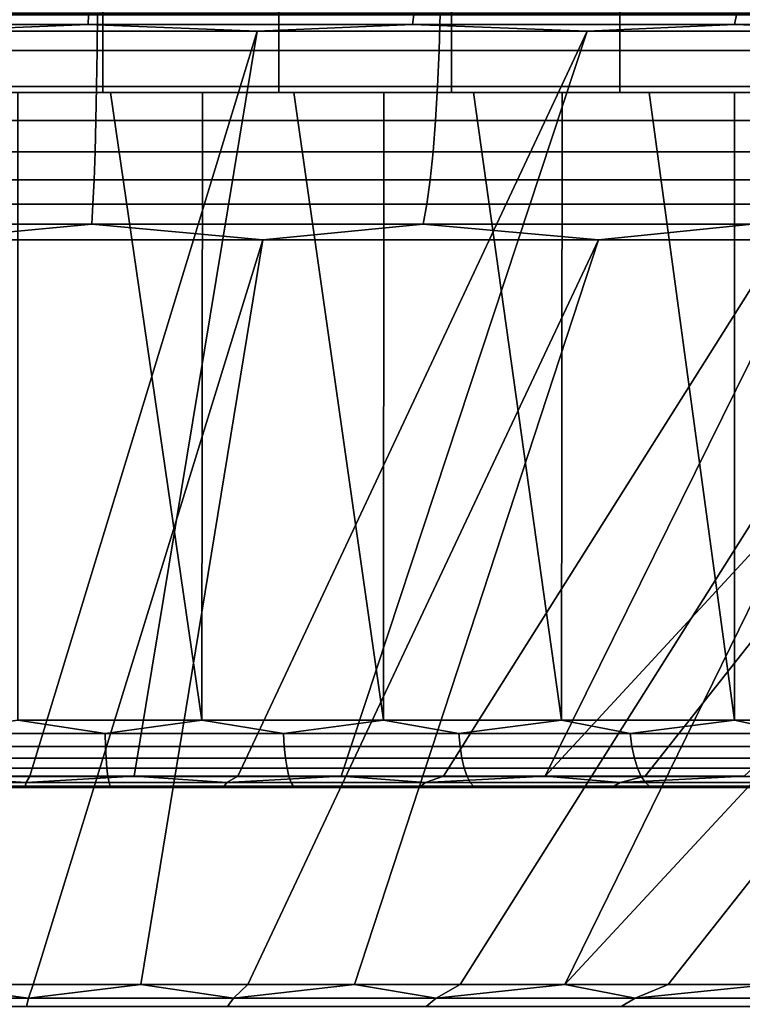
# Model space of a CAD drawing. Header units: metres. Extents: x -109 to 109, y -100 to 76.
# Tile 317 of 337: x 77.14 to 82.03, y 38.83 to 45.49. Entities that reach past the tile are written whole.
import ezdxf

# ---------------------------------------------------------------- set-up
doc = ezdxf.new("R2010")
doc.units = ezdxf.units.M
doc.layers.add('solid_21062310', color=7, linetype='CONTINUOUS')

msp = doc.modelspace()

# ---------------------------------------------------------------- linework, layer by layer
at = {"layer": 'solid_21062310'}
for points in [[(77.699379, 47.558506, 12.944554), (76.5, 47.558506, 13), (76.5, 45, 13), (77.699203, 45, 12.94412)], [(76.5, 47.558506, -13), (77.699379, 47.558506, -12.944554), (77.699203, 45, -12.94412), (76.5, 45, -13)], [(77.699379, 47.558506, 12.944554), (77.699203, 45, 12.94412), (78.889526, 45, 12.778481), (78.888565, 47.558506, 12.778684)], [(77.699379, 47.558506, -12.944554), (78.888565, 47.558506, -12.778685), (78.889526, 45, -12.778481), (77.699203, 45, -12.94412)], [(78.888565, 47.558506, 12.778684), (78.889526, 45, 12.778481), (80.056824, 45, 12.503518), (80.057495, 47.558506, 12.503768)], [(78.888565, 47.558506, -12.778685), (80.057495, 47.558506, -12.503769), (80.056824, 45, -12.503518), (78.889526, 45, -12.778481)], [(81.196136, 47.558506, 12.122141), (80.057495, 47.558506, 12.503768), (80.056824, 45, 12.503518), (81.197327, 45, 12.121596)], [(80.057495, 47.558506, -12.503769), (81.196136, 47.558506, -12.122141), (81.197327, 45, -12.121596), (80.056824, 45, -12.503518)], [(82.294701, 47.558506, 11.637073), (81.196136, 47.558506, 12.122141), (81.197327, 45, 12.121596), (82.293442, 45, 11.637279)], [(81.196136, 47.558506, -12.122141), (82.294701, 47.558506, -11.637073), (82.293442, 45, -11.637279), (81.197327, 45, -12.121596)], [(77.660156, 45.284542, -31.744791), (75.339844, 45.284542, -31.744791), (75.337585, 45.537159, -31.806459), (77.662415, 45.537159, -31.806459)], [(75.339844, 45.284542, 31.744791), (77.660156, 45.284542, 31.744791), (77.662415, 45.537159, 31.806459), (75.337585, 45.537159, 31.806459)], [(77.600151, 45.46043, 30.102942), (75.399849, 45.46043, 30.102942), (75.396835, 45.524857, 30.185331), (77.603165, 45.524857, 30.185331)], [(75.399849, 45.46043, -30.102942), (77.600151, 45.46043, -30.102942), (77.603165, 45.524857, -30.185331), (75.396835, 45.524857, -30.185331)], [(79.794594, 45.46043, 29.942327), (77.600151, 45.46043, 30.102942), (77.603165, 45.524857, 30.185331), (79.803612, 45.524857, 30.024279)], [(77.600151, 45.46043, -30.102942), (79.794594, 45.46043, -29.942327), (79.803612, 45.524857, -30.024279), (77.603165, 45.524857, -30.185331)], [(79.974281, 45.284542, -31.575418), (77.660156, 45.284542, -31.744791), (77.662415, 45.537159, -31.806459), (79.981033, 45.537159, -31.636759)], [(77.660156, 45.284542, 31.744791), (79.974281, 45.284542, 31.575418), (79.981033, 45.537159, 31.636759), (77.662415, 45.537159, 31.806459)], [(81.971451, 45.46043, 29.621962), (79.794594, 45.46043, 29.942327), (79.803612, 45.524857, 30.024279), (81.986427, 45.524857, 29.703033)], [(79.794594, 45.46043, -29.942327), (81.971451, 45.46043, -29.621962), (81.986427, 45.524857, -29.703033), (79.803612, 45.524857, -30.024279)], [(82.269875, 45.284542, -31.237577), (79.974281, 45.284542, -31.575418), (79.981033, 45.537159, -31.636759), (82.281082, 45.537159, -31.298262)], [(79.974281, 45.284542, 31.575418), (82.269875, 45.284542, 31.237577), (82.281082, 45.537159, 31.298262), (79.981033, 45.537159, 31.636759)], [(84.119125, 45.46043, 29.143547), (81.971451, 45.46043, 29.621962), (81.986427, 45.524857, 29.703033), (84.139977, 45.524857, 29.223312)], [(81.971451, 45.46043, -29.621962), (84.119125, 45.46043, -29.143547), (84.139977, 45.524857, -29.223312), (81.986427, 45.524857, -29.703033)], [(75.399849, 45.46043, -30.102942), (76.500008, 45.414608, -30.029087), (77.600151, 45.46043, -30.102942)], [(77.600151, 45.46043, 30.102942), (76.499992, 45.414608, 30.029087), (75.399849, 45.46043, 30.102942)], [(77.600151, 45.46043, 30.102942), (78.744072, 45.414608, 29.94512), (76.499992, 45.414608, 30.029087)], [(76.499992, 45.414608, 30.029087), (78.744072, 45.414608, 29.94512), (77.206291, 40.378399, 16.176807), (76.5, 40.378399, 16.192219)], [(78.74408, 45.414608, -29.94512), (76.500008, 45.414608, -30.029087), (76.5, 40.378399, -16.192219), (77.206291, 40.378399, -16.176807)], [(77.600151, 45.46043, -30.102942), (76.500008, 45.414608, -30.029087), (78.74408, 45.414608, -29.94512)], [(78.74408, 45.414608, -29.94512), (77.206291, 40.378399, -16.176807), (77.911247, 40.378399, -16.130602)], [(78.744072, 45.414608, 29.94512), (77.911247, 40.378399, 16.130602), (77.206291, 40.378399, 16.176807)], [(77.600151, 45.46043, -30.102942), (78.74408, 45.414608, -29.94512), (79.794594, 45.46043, -29.942327)], [(79.794594, 45.46043, 29.942327), (78.744072, 45.414608, 29.94512), (77.600151, 45.46043, 30.102942)], [(80.975609, 45.414608, -29.693687), (78.74408, 45.414608, -29.94512), (77.911247, 40.378399, -16.130602), (78.61351, 40.378399, -16.053692)], [(78.744072, 45.414608, 29.94512), (80.975594, 45.414608, 29.693689), (78.61351, 40.378399, 16.053692), (77.911247, 40.378399, 16.130602)], [(80.975609, 45.414608, -29.693687), (78.61351, 40.378399, -16.053692), (79.311745, 40.378399, -15.946223)], [(80.975594, 45.414608, 29.693689), (79.311745, 40.378399, 15.946223), (78.61351, 40.378399, 16.053692)], [(79.794594, 45.46043, 29.942327), (80.975594, 45.414608, 29.693689), (78.744072, 45.414608, 29.94512)], [(79.794594, 45.46043, -29.942327), (78.74408, 45.414608, -29.94512), (80.975609, 45.414608, -29.693687)], [(83.182098, 45.414608, -29.276196), (80.975609, 45.414608, -29.693687), (79.311745, 40.378399, -15.946223), (80.004631, 40.378399, -15.808399)], [(80.975594, 45.414608, 29.693689), (83.182091, 45.414608, 29.276197), (80.004631, 40.378399, 15.808399), (79.311745, 40.378399, 15.946223)], [(79.794594, 45.46043, -29.942327), (80.975609, 45.414608, -29.693687), (81.971451, 45.46043, -29.621962)], [(81.971451, 45.46043, 29.621962), (80.975594, 45.414608, 29.693689), (79.794594, 45.46043, 29.942327)], [(83.182098, 45.414608, -29.276196), (80.004631, 40.378399, -15.808399), (80.690849, 40.378399, -15.640484)], [(85.351219, 45.414608, 28.694983), (80.690849, 40.378399, 15.640484), (80.004631, 40.378399, 15.808399), (83.182091, 45.414608, 29.276197)], [(83.182098, 45.414608, -29.276196), (80.690849, 40.378399, -15.640484), (81.369087, 40.378399, -15.442795), (85.351227, 45.414608, -28.694981)], [(85.351219, 45.414608, 28.694983), (81.369087, 40.378399, 15.442795), (80.690849, 40.378399, 15.640484)], [(81.971451, 45.46043, 29.621962), (83.182091, 45.414608, 29.276197), (80.975594, 45.414608, 29.693689)], [(81.971451, 45.46043, -29.621962), (80.975609, 45.414608, -29.693687), (83.182098, 45.414608, -29.276196)], [(87.470863, 45.414608, -27.953287), (85.351227, 45.414608, -28.694981), (81.369087, 40.378399, -15.442795), (82.038055, 40.378399, -15.215711)], [(85.351219, 45.414608, 28.694983), (87.470848, 45.414608, 27.953293), (82.038055, 40.378399, 15.215711), (81.369087, 40.378399, 15.442795)], [(81.971451, 45.46043, -29.621962), (83.182098, 45.414608, -29.276196), (84.119125, 45.46043, -29.143547)], [(84.119125, 45.46043, 29.143547), (83.182091, 45.414608, 29.276197), (81.971451, 45.46043, 29.621962)], [(77.660156, 45.284542, 31.744791), (75.339844, 45.284542, 31.744791), (75.3433, 45.040405, 31.650116), (77.6567, 45.040405, 31.650116)], [(75.339844, 45.284542, -31.744791), (77.660156, 45.284542, -31.744791), (77.6567, 45.040405, -31.650116), (75.3433, 45.040405, -31.650116)], [(79.974281, 45.284542, 31.575418), (77.660156, 45.284542, 31.744791), (77.6567, 45.040405, 31.650116), (79.963921, 45.040405, 31.481249)], [(77.660156, 45.284542, -31.744791), (79.974281, 45.284542, -31.575418), (79.963921, 45.040405, -31.481249), (77.6567, 45.040405, -31.650116)], [(82.269875, 45.284542, 31.237577), (79.974281, 45.284542, 31.575418), (79.963921, 45.040405, 31.481249), (82.252663, 45.040405, 31.144417)], [(79.974281, 45.284542, -31.575418), (82.269875, 45.284542, -31.237577), (82.252663, 45.040405, -31.144417), (79.963921, 45.040405, -31.481249)], [(77.6567, 45.040405, 31.650116), (75.3433, 45.040405, 31.650116), (75.3479, 44.810738, 31.524378), (77.6521, 44.810738, 31.524378)], [(75.3433, 45.040405, -31.650116), (77.6567, 45.040405, -31.650116), (77.6521, 44.810738, -31.524378), (75.3479, 44.810738, -31.524378)], [(79.963921, 45.040405, 31.481249), (77.6567, 45.040405, 31.650116), (77.6521, 44.810738, 31.524378), (79.950165, 44.810738, 31.35618)], [(77.6567, 45.040405, -31.650116), (79.963921, 45.040405, -31.481249), (79.950165, 44.810738, -31.35618), (77.6521, 44.810738, -31.524378)], [(82.252663, 45.040405, 31.144417), (79.963921, 45.040405, 31.481249), (79.950165, 44.810738, 31.35618), (82.229813, 44.810738, 31.020685)], [(79.963921, 45.040405, -31.481249), (82.252663, 45.040405, -31.144417), (82.229813, 44.810738, -31.020685), (79.950165, 44.810738, -31.35618)], [(73.399391, 45, 13.190308), (80.207314, 45, 13.032496), (76.5, 45, 13), (72.792686, 45, 13.032496)], [(79.600609, 45, -13.190308), (72.792686, 45, -13.032496), (76.5, 45, -13), (80.207314, 45, -13.032496)], [(79.600609, 45, -13.190308), (73.399391, 45, -13.190308), (72.792686, 45, -13.032496)], [(73.399391, 45, 13.190308), (79.600609, 45, 13.190308), (80.207314, 45, 13.032496)], [(73.399391, 45, 13.190308), (74.009476, 45, 13.31913), (79.600609, 45, 13.190308)], [(78.990524, 45, -13.31913), (74.009476, 45, -13.31913), (73.399391, 45, -13.190308)], [(79.600609, 45, -13.190308), (78.990524, 45, -13.31913), (73.399391, 45, -13.190308)], [(74.009476, 45, 13.31913), (78.990524, 45, 13.31913), (79.600609, 45, 13.190308)], [(74.009476, 45, 13.31913), (74.626663, 45, 13.419557), (78.990524, 45, 13.31913)], [(78.373337, 45, -13.419557), (74.626663, 45, -13.419557), (74.009476, 45, -13.31913)], [(78.990524, 45, -13.31913), (78.373337, 45, -13.419557), (74.009476, 45, -13.31913)], [(74.626663, 45, 13.419557), (78.373337, 45, 13.419557), (78.990524, 45, 13.31913)], [(74.626663, 45, 13.419557), (75.250122, 45, 13.491768), (78.373337, 45, 13.419557)], [(77.749878, 45, -13.491768), (75.250122, 45, -13.491768), (74.626663, 45, -13.419557)], [(78.373337, 45, -13.419557), (77.749878, 45, -13.491768), (74.626663, 45, -13.419557)], [(75.250122, 45, 13.491768), (77.749878, 45, 13.491768), (78.373337, 45, 13.419557)], [(75.250122, 45, 13.491768), (75.875885, 45, 13.535378), (77.749878, 45, 13.491768)], [(77.749878, 45, -13.491768), (77.124115, 45, -13.535378), (75.250122, 45, -13.491768)], [(75.875885, 45, 13.535378), (77.124115, 45, 13.535378), (77.749878, 45, 13.491768)], [(80.207314, 45, 13.032496), (80.807121, 45, 12.846795), (77.699203, 45, 12.94412), (76.5, 45, 13)], [(80.207314, 45, -13.032496), (76.5, 45, -13), (77.699203, 45, -12.94412)], [(77.124573, 40.756424, 13.907248), (78.368698, 40.756424, 13.795274), (77.749878, 45, 13.491768), (77.124115, 45, 13.535378)], [(78.368698, 40.756424, -13.795274), (77.124573, 40.756424, -13.907248), (77.124115, 45, -13.535378), (77.749878, 45, -13.491768)], [(80.807121, 45, 12.846795), (78.889526, 45, 12.778481), (77.699203, 45, 12.94412)], [(80.207314, 45, -13.032496), (77.699203, 45, -12.94412), (78.889526, 45, -12.778481), (80.807121, 45, -12.846795)], [(78.368698, 40.756424, 13.795274), (78.373337, 45, 13.419557), (77.749878, 45, 13.491768)], [(78.368698, 40.756424, -13.795274), (77.749878, 45, -13.491768), (78.373337, 45, -13.419557)], [(78.368698, 40.756424, 13.795274), (79.597771, 40.756424, 13.572229), (78.990524, 45, 13.31913), (78.373337, 45, 13.419557)], [(79.597771, 40.756424, -13.572229), (78.368698, 40.756424, -13.795274), (78.373337, 45, -13.419557), (78.990524, 45, -13.31913)], [(80.807121, 45, 12.846795), (81.396194, 45, 12.634374), (80.056824, 45, 12.503518), (78.889526, 45, 12.778481)], [(80.807121, 45, -12.846795), (78.889526, 45, -12.778481), (80.056824, 45, -12.503518), (81.396194, 45, -12.634374)], [(79.597771, 40.756424, 13.572229), (79.600609, 45, 13.190308), (78.990524, 45, 13.31913)], [(79.597771, 40.756424, -13.572229), (78.990524, 45, -13.31913), (79.600609, 45, -13.190308)], [(79.597771, 40.756424, 13.572229), (80.80191, 40.756424, 13.239909), (80.207314, 45, 13.032496), (79.600609, 45, 13.190308)], [(80.80191, 40.756424, -13.23991), (79.597771, 40.756424, -13.572229), (79.600609, 45, -13.190308), (80.207314, 45, -13.032496)], [(81.971985, 45, 12.39588), (82.53862, 45, 12.129605), (81.197327, 45, 12.121596), (80.056824, 45, 12.503518)], [(81.396194, 45, 12.634374), (81.971985, 45, 12.39588), (80.056824, 45, 12.503518)], [(81.396194, 45, -12.634374), (80.056824, 45, -12.503518), (81.197327, 45, -12.121596), (81.971985, 45, -12.39588)], [(80.80191, 40.756424, 13.239909), (80.807121, 45, 12.846795), (80.207314, 45, 13.032496)], [(80.80191, 40.756424, -13.23991), (80.207314, 45, -13.032496), (80.807121, 45, -12.846795)], [(80.80191, 40.756424, 13.239909), (81.971405, 40.756424, 12.800989), (81.396194, 45, 12.634374), (80.807121, 45, 12.846795)], [(81.971405, 40.756424, -12.800989), (80.80191, 40.756424, -13.23991), (80.807121, 45, -12.846795), (81.396194, 45, -12.634374)], [(82.53862, 45, 12.129605), (83.09391, 45, 11.836864), (82.293442, 45, 11.637279), (81.197327, 45, 12.121596)], [(82.53862, 45, -12.129605), (81.197327, 45, -12.121596), (82.293442, 45, -11.637279), (83.09391, 45, -11.836864)], [(82.53862, 45, -12.129605), (81.971985, 45, -12.39588), (81.197327, 45, -12.121596)], [(81.971405, 40.756424, 12.800989), (81.971985, 45, 12.39588), (81.396194, 45, 12.634374)], [(81.971405, 40.756424, -12.800989), (81.396194, 45, -12.634374), (81.971985, 45, -12.39588)], [(81.971405, 40.756424, 12.800989), (83.096855, 40.756424, 12.259003), (82.53862, 45, 12.129605), (81.971985, 45, 12.39588)], [(83.096855, 40.756424, -12.259004), (81.971405, 40.756424, -12.800989), (81.971985, 45, -12.39588), (82.53862, 45, -12.129605)], [(77.6521, 44.810738, 31.524378), (75.3479, 44.810738, 31.524378), (75.353546, 44.59948, 31.369728), (77.646454, 44.59948, 31.369728)], [(75.3479, 44.810738, -31.524378), (77.6521, 44.810738, -31.524378), (77.646454, 44.59948, -31.369728), (75.353546, 44.59948, -31.369728)], [(79.950165, 44.810738, 31.35618), (77.6521, 44.810738, 31.524378), (77.646454, 44.59948, 31.369728), (79.933235, 44.59948, 31.202358)], [(77.6521, 44.810738, -31.524378), (79.950165, 44.810738, -31.35618), (79.933235, 44.59948, -31.202358), (77.646454, 44.59948, -31.369728)], [(82.229813, 44.810738, 31.020685), (79.950165, 44.810738, 31.35618), (79.933235, 44.59948, 31.202358), (82.201706, 44.59948, 30.868509)], [(79.950165, 44.810738, -31.35618), (82.229813, 44.810738, -31.020685), (82.201706, 44.59948, -30.868509), (79.933235, 44.59948, -31.202358)], [(77.646454, 44.59948, 31.369728), (75.353546, 44.59948, 31.369728), (75.360161, 44.410252, 31.188822), (77.639839, 44.410252, 31.188822)], [(75.353546, 44.59948, -31.369728), (77.646454, 44.59948, -31.369728), (77.639839, 44.410252, -31.188822), (75.360161, 44.410252, -31.188822)], [(79.933235, 44.59948, 31.202358), (77.646454, 44.59948, 31.369728), (77.639839, 44.410252, 31.188822), (79.913437, 44.410252, 31.022417)], [(77.646454, 44.59948, -31.369728), (79.933235, 44.59948, -31.202358), (79.913437, 44.410252, -31.022417), (77.639839, 44.410252, -31.188822)], [(82.201706, 44.59948, 30.868509), (79.933235, 44.59948, 31.202358), (79.913437, 44.410252, 31.022417), (82.168823, 44.410252, 30.690493)], [(79.933235, 44.59948, -31.202358), (82.201706, 44.59948, -30.868509), (82.168823, 44.410252, -30.690493), (79.913437, 44.410252, -31.022417)], [(77.639839, 44.410252, 31.188822), (75.360161, 44.410252, 31.188822), (75.367615, 44.2463, 30.98476), (77.632385, 44.2463, 30.98476)], [(75.360161, 44.410252, -31.188822), (77.639839, 44.410252, -31.188822), (77.632385, 44.2463, -30.98476), (75.367615, 44.2463, -30.98476)], [(79.913437, 44.410252, 31.022417), (77.639839, 44.410252, 31.188822), (77.632385, 44.2463, 30.98476), (79.891106, 44.2463, 30.819443)], [(77.639839, 44.410252, -31.188822), (79.913437, 44.410252, -31.022417), (79.891106, 44.2463, -30.819443), (77.632385, 44.2463, -30.98476)], [(82.168823, 44.410252, 30.690493), (79.913437, 44.410252, 31.022417), (79.891106, 44.2463, 30.819443), (82.131729, 44.2463, 30.489691)], [(79.913437, 44.410252, -31.022417), (82.168823, 44.410252, -30.690493), (82.131729, 44.2463, -30.489691), (79.891106, 44.2463, -30.819443)], [(77.632385, 44.2463, 30.98476), (75.367615, 44.2463, 30.98476), (75.375793, 44.110432, 30.76104), (77.624207, 44.110432, 30.76104)], [(75.367615, 44.2463, -30.98476), (77.632385, 44.2463, -30.98476), (77.624207, 44.110432, -30.76104), (75.375793, 44.110432, -30.76104)], [(79.891106, 44.2463, 30.819443), (77.632385, 44.2463, 30.98476), (77.624207, 44.110432, 30.76104), (79.866615, 44.110432, 30.596916)], [(77.632385, 44.2463, -30.98476), (79.891106, 44.2463, -30.819443), (79.866615, 44.110432, -30.596916), (77.624207, 44.110432, -30.76104)], [(82.131729, 44.2463, 30.489691), (79.891106, 44.2463, 30.819443), (79.866615, 44.110432, 30.596916), (82.091072, 44.110432, 30.269545)], [(79.891106, 44.2463, -30.819443), (82.131729, 44.2463, -30.489691), (82.091072, 44.110432, -30.269545), (79.866615, 44.110432, -30.596916)], [(75.375793, 44.110432, -30.76104), (77.624207, 44.110432, -30.76104), (76.499992, 44.00507, -30.542118)], [(77.624207, 44.110432, 30.76104), (75.375793, 44.110432, 30.76104), (76.500008, 44.00507, 30.542118)], [(77.624207, 44.110432, -30.76104), (78.78241, 44.00507, -30.456717), (76.499992, 44.00507, -30.542118)], [(77.624207, 44.110432, 30.76104), (76.500008, 44.00507, 30.542118), (78.782425, 44.00507, 30.456715)], [(77.624207, 44.110432, -30.76104), (79.866615, 44.110432, -30.596916), (78.78241, 44.00507, -30.456717)], [(79.866615, 44.110432, 30.596916), (77.624207, 44.110432, 30.76104), (78.782425, 44.00507, 30.456715)], [(79.866615, 44.110432, -30.596916), (81.052063, 44.00507, -30.200989), (78.78241, 44.00507, -30.456717)], [(79.866615, 44.110432, 30.596916), (78.782425, 44.00507, 30.456715), (81.052078, 44.00507, 30.200985)], [(79.866615, 44.110432, -30.596916), (82.091072, 44.110432, -30.269545), (81.052063, 44.00507, -30.200989)], [(82.091072, 44.110432, 30.269545), (79.866615, 44.110432, 30.596916), (81.052078, 44.00507, 30.200985)], [(82.091072, 44.110432, -30.269545), (83.296265, 44.00507, -29.776363), (81.052063, 44.00507, -30.200989)], [(82.091072, 44.110432, 30.269545), (81.052078, 44.00507, 30.200985), (83.29628, 44.00507, 29.77636)], [(76.499992, 44.00507, -30.542118), (78.78241, 44.00507, -30.456717), (77.228668, 38.968861, -16.68935), (76.499992, 38.968861, -16.705248)], [(78.782425, 44.00507, 30.456715), (76.500008, 44.00507, 30.542118), (76.500008, 38.968861, 16.705248), (77.228676, 38.968861, 16.689348)], [(78.78241, 44.00507, -30.456717), (77.955948, 38.968861, -16.641682), (77.228668, 38.968861, -16.68935)], [(78.782425, 44.00507, 30.456715), (77.228676, 38.968861, 16.689348), (77.955963, 38.968861, 16.64168)], [(78.78241, 44.00507, -30.456717), (81.052063, 44.00507, -30.200989), (78.680466, 38.968861, -16.562334), (77.955948, 38.968861, -16.641682)], [(81.052078, 44.00507, 30.200985), (78.782425, 44.00507, 30.456715), (77.955963, 38.968861, 16.64168), (78.680473, 38.968861, 16.562332)], [(81.052063, 44.00507, -30.200989), (79.400826, 38.968861, -16.45146), (78.680466, 38.968861, -16.562334)], [(81.052078, 44.00507, 30.200985), (78.680473, 38.968861, 16.562332), (79.400833, 38.968861, 16.451458)], [(81.052063, 44.00507, -30.200989), (83.296265, 44.00507, -29.776363), (80.115669, 38.968861, -16.309269), (79.400826, 38.968861, -16.45146)], [(83.29628, 44.00507, 29.77636), (81.052078, 44.00507, 30.200985), (79.400833, 38.968861, 16.451458), (80.115677, 38.968861, 16.309267)], [(85.502457, 44.00507, -29.185215), (80.823624, 38.968861, -16.136034), (80.115669, 38.968861, -16.309269), (83.296265, 44.00507, -29.776363)], [(83.29628, 44.00507, 29.77636), (80.115677, 38.968861, 16.309267), (80.823631, 38.968861, 16.136032)], [(85.502457, 44.00507, -29.185215), (81.523354, 38.968861, -15.932083), (80.823624, 38.968861, -16.136034)], [(83.29628, 44.00507, 29.77636), (80.823631, 38.968861, 16.136032), (81.523361, 38.968861, 15.932079), (85.502472, 44.00507, 29.185209)], [(85.502457, 44.00507, -29.185215), (87.658295, 44.00507, -28.430853), (82.213516, 38.968861, -15.697803), (81.523354, 38.968861, -15.932083)], [(87.65831, 44.00507, 28.430847), (85.502472, 44.00507, 29.185209), (81.523361, 38.968861, 15.932079), (82.213524, 38.968861, 15.697801)], [(76.5, 40.665329, -13.93784), (77.124573, 40.756424, -13.907248), (77.71476, 40.665329, -13.884802)], [(77.71476, 40.665329, 13.884802), (77.124573, 40.756424, 13.907248), (76.5, 40.665329, 13.93784)], [(77.71476, 40.665329, -13.884802), (77.124573, 40.756424, -13.907248), (78.368698, 40.756424, -13.795274)], [(77.71476, 40.665329, 13.884802), (78.368698, 40.756424, 13.795274), (77.124573, 40.756424, 13.907248)], [(77.71476, 40.665329, -13.884802), (78.368698, 40.756424, -13.795274), (78.92028, 40.665329, -13.726092)], [(78.92028, 40.665329, 13.726092), (78.368698, 40.756424, 13.795274), (77.71476, 40.665329, 13.884802)], [(78.92028, 40.665329, -13.726092), (78.368698, 40.756424, -13.795274), (79.597771, 40.756424, -13.572229)], [(78.92028, 40.665329, 13.726092), (79.597771, 40.756424, 13.572229), (78.368698, 40.756424, 13.795274)], [(78.92028, 40.665329, -13.726092), (79.597771, 40.756424, -13.572229), (80.107376, 40.665329, -13.462919)], [(80.107376, 40.665329, 13.462919), (79.597771, 40.756424, 13.572229), (78.92028, 40.665329, 13.726092)], [(80.107376, 40.665329, -13.462919), (79.597771, 40.756424, -13.572229), (80.80191, 40.756424, -13.23991)], [(80.107376, 40.665329, 13.462919), (80.80191, 40.756424, 13.239909), (79.597771, 40.756424, 13.572229)], [(80.107376, 40.665329, -13.462919), (80.80191, 40.756424, -13.23991), (81.267021, 40.665329, -13.097285)], [(81.267021, 40.665329, 13.097285), (80.80191, 40.756424, 13.239909), (80.107376, 40.665329, 13.462919)], [(81.267021, 40.665329, -13.097285), (80.80191, 40.756424, -13.23991), (81.971405, 40.756424, -12.800989)], [(81.267021, 40.665329, 13.097285), (81.971405, 40.756424, 12.800989), (80.80191, 40.756424, 13.239909)], [(81.267021, 40.665329, -13.097285), (81.971405, 40.756424, -12.800989), (82.390388, 40.665329, -12.631972)], [(82.390388, 40.665329, 12.631972), (81.971405, 40.756424, 12.800989), (81.267021, 40.665329, 13.097285)], [(82.390388, 40.665329, -12.631972), (81.971405, 40.756424, -12.800989), (83.096855, 40.756424, -12.259004)], [(82.390388, 40.665329, 12.631972), (83.096855, 40.756424, 12.259003), (81.971405, 40.756424, 12.800989)], [(77.71476, 40.665329, 13.884802), (76.5, 40.665329, 13.93784), (76.5, 40.578773, 13.970967), (77.717651, 40.578773, 13.917803)], [(76.5, 40.665329, -13.93784), (77.71476, 40.665329, -13.884802), (77.717651, 40.578773, -13.917803), (76.5, 40.578773, -13.970967)], [(78.92028, 40.665329, 13.726092), (77.71476, 40.665329, 13.884802), (77.717651, 40.578773, 13.917803), (78.926033, 40.578773, 13.758717)], [(77.71476, 40.665329, -13.884802), (78.92028, 40.665329, -13.726092), (78.926033, 40.578773, -13.758717), (77.717651, 40.578773, -13.917803)], [(80.107376, 40.665329, 13.462919), (78.92028, 40.665329, 13.726092), (78.926033, 40.578773, 13.758717), (80.115952, 40.578773, 13.494918)], [(78.92028, 40.665329, -13.726092), (80.107376, 40.665329, -13.462919), (80.115952, 40.578773, -13.494918), (78.926033, 40.578773, -13.758717)], [(81.267021, 40.665329, 13.097285), (80.107376, 40.665329, 13.462919), (80.115952, 40.578773, 13.494918), (81.278351, 40.578773, 13.128414)], [(80.107376, 40.665329, -13.462919), (81.267021, 40.665329, -13.097285), (81.278351, 40.578773, -13.128414), (80.115952, 40.578773, -13.494918)], [(82.390388, 40.665329, 12.631972), (81.267021, 40.665329, 13.097285), (81.278351, 40.578773, 13.128414), (82.404388, 40.578773, 12.661996)], [(81.267021, 40.665329, -13.097285), (82.390388, 40.665329, -12.631972), (82.404388, 40.578773, -12.661996), (81.278351, 40.578773, -13.128414)], [(77.717651, 40.578773, 13.917803), (76.5, 40.578773, 13.970967), (76.5, 40.499817, 14.019501), (77.721878, 40.499817, 13.966152)], [(76.5, 40.578773, -13.970967), (77.717651, 40.578773, -13.917803), (77.721878, 40.499817, -13.966152), (76.5, 40.499817, -14.019501)], [(78.926033, 40.578773, 13.758717), (77.717651, 40.578773, 13.917803), (77.721878, 40.499817, 13.966152), (78.934464, 40.499817, 13.806513)], [(77.717651, 40.578773, -13.917803), (78.926033, 40.578773, -13.758717), (78.934464, 40.499817, -13.806513), (77.721878, 40.499817, -13.966152)], [(80.115952, 40.578773, 13.494918), (78.926033, 40.578773, 13.758717), (78.934464, 40.499817, 13.806513), (80.128517, 40.499817, 13.541798)], [(78.926033, 40.578773, -13.758717), (80.115952, 40.578773, -13.494918), (80.128517, 40.499817, -13.541798), (78.934464, 40.499817, -13.806513)], [(81.278351, 40.578773, 13.128414), (80.115952, 40.578773, 13.494918), (80.128517, 40.499817, 13.541798), (81.294952, 40.499817, 13.174021)], [(80.115952, 40.578773, -13.494918), (81.278351, 40.578773, -13.128414), (81.294952, 40.499817, -13.174021), (80.128517, 40.499817, -13.541798)], [(82.404388, 40.578773, 12.661996), (81.278351, 40.578773, 13.128414), (81.294952, 40.499817, 13.174021), (82.424896, 40.499817, 12.705982)], [(81.278351, 40.578773, -13.128414), (82.404388, 40.578773, -12.661996), (82.424896, 40.499817, -12.705982), (81.294952, 40.499817, -13.174021)], [(77.721878, 40.499817, 13.966152), (76.5, 40.499817, 14.019501), (76.5, 40.431175, 14.081773), (77.72731, 40.431175, 14.028187)], [(76.5, 40.499817, -14.019501), (77.721878, 40.499817, -13.966152), (77.72731, 40.431175, -14.028187), (76.5, 40.431175, -14.081773)], [(78.934464, 40.499817, 13.806513), (77.721878, 40.499817, 13.966152), (77.72731, 40.431175, 14.028187), (78.945274, 40.431175, 13.867839)], [(77.721878, 40.499817, -13.966152), (78.934464, 40.499817, -13.806513), (78.945274, 40.431175, -13.867839), (77.72731, 40.431175, -14.028187)], [(80.128517, 40.499817, 13.541798), (78.934464, 40.499817, 13.806513), (78.945274, 40.431175, 13.867839), (80.14463, 40.431175, 13.601948)], [(78.934464, 40.499817, -13.806513), (80.128517, 40.499817, -13.541798), (80.14463, 40.431175, -13.601948), (78.945274, 40.431175, -13.867839)], [(81.294952, 40.499817, 13.174021), (80.128517, 40.499817, 13.541798), (80.14463, 40.431175, 13.601948), (81.316246, 40.431175, 13.232537)], [(80.128517, 40.499817, -13.541798), (81.294952, 40.499817, -13.174021), (81.316246, 40.431175, -13.232537), (80.14463, 40.431175, -13.601948)], [(82.424896, 40.499817, 12.705982), (81.294952, 40.499817, 13.174021), (81.316246, 40.431175, 13.232537), (82.451218, 40.431175, 12.76242)], [(81.294952, 40.499817, -13.174021), (82.424896, 40.499817, -12.705982), (82.451218, 40.431175, -12.76242), (81.316246, 40.431175, -13.232537)], [(77.72731, 40.431175, 14.028187), (76.5, 40.431175, 14.081773), (76.5, 40.375202, 14.155643), (77.733749, 40.375202, 14.101777)], [(76.5, 40.431175, -14.081773), (77.72731, 40.431175, -14.028187), (77.733749, 40.375202, -14.101777), (76.5, 40.375202, -14.155643)], [(78.945274, 40.431175, 13.867839), (77.72731, 40.431175, 14.028187), (77.733749, 40.375202, 14.101777), (78.958099, 40.375202, 13.940587)], [(77.72731, 40.431175, -14.028187), (78.945274, 40.431175, -13.867839), (78.958099, 40.375202, -13.940587), (77.733749, 40.375202, -14.101777)], [(80.14463, 40.431175, 13.601948), (78.945274, 40.431175, 13.867839), (78.958099, 40.375202, 13.940587), (80.16375, 40.375202, 13.673302)], [(78.945274, 40.431175, -13.867839), (80.14463, 40.431175, -13.601948), (80.16375, 40.375202, -13.673302), (78.958099, 40.375202, -13.940587)], [(81.316246, 40.431175, 13.232537), (80.14463, 40.431175, 13.601948), (80.16375, 40.375202, 13.673302), (81.341515, 40.375202, 13.301953)], [(80.14463, 40.431175, -13.601948), (81.316246, 40.431175, -13.232537), (81.341515, 40.375202, -13.301953), (80.16375, 40.375202, -13.673302)], [(82.451218, 40.431175, 12.76242), (81.316246, 40.431175, 13.232537), (81.341515, 40.375202, 13.301953), (82.482437, 40.375202, 12.82937)], [(81.316246, 40.431175, -13.232537), (82.451218, 40.431175, -12.76242), (82.482437, 40.375202, -12.82937), (81.341515, 40.375202, -13.301953)], [(75.818924, 40.335075, -16.033081), (77.181076, 40.335075, -16.033081), (76.5, 40.378399, -16.192219)], [(77.181076, 40.335075, 16.033081), (75.818924, 40.335075, 16.033081), (76.5, 40.378399, 16.192219)], [(77.181076, 40.335075, -16.033081), (77.206291, 40.378399, -16.176807), (76.5, 40.378399, -16.192219)], [(77.181076, 40.335075, 16.033081), (76.5, 40.378399, 16.192219), (77.206291, 40.378399, 16.176807)], [(77.733749, 40.375202, 14.101777), (76.5, 40.375202, 14.155643), (76.5, 40.333828, 14.238575), (77.740974, 40.333828, 14.184393)], [(76.5, 40.375202, -14.155643), (77.733749, 40.375202, -14.101777), (77.740974, 40.333828, -14.184393), (76.5, 40.333828, -14.238575)], [(77.181076, 40.335075, -16.033081), (78.538322, 40.335075, -15.917562), (77.911247, 40.378399, -16.130602), (77.206291, 40.378399, -16.176807)], [(77.181076, 40.335075, 16.033081), (77.206291, 40.378399, 16.176807), (77.911247, 40.378399, 16.130602)], [(78.538322, 40.335075, 15.917562), (77.181076, 40.335075, 16.033081), (77.911247, 40.378399, 16.130602)], [(78.958099, 40.375202, 13.940587), (77.733749, 40.375202, 14.101777), (77.740974, 40.333828, 14.184393), (78.972504, 40.333828, 14.02226)], [(77.733749, 40.375202, -14.101777), (78.958099, 40.375202, -13.940587), (78.972504, 40.333828, -14.02226), (77.740974, 40.333828, -14.184393)], [(78.538322, 40.335075, -15.917562), (78.61351, 40.378399, -16.053692), (77.911247, 40.378399, -16.130602)], [(78.538322, 40.335075, 15.917562), (77.911247, 40.378399, 16.130602), (78.61351, 40.378399, 16.053692)], [(78.538322, 40.335075, -15.917562), (79.880882, 40.335075, -15.687357), (79.311745, 40.378399, -15.946223), (78.61351, 40.378399, -16.053692)], [(78.538322, 40.335075, 15.917562), (78.61351, 40.378399, 16.053692), (79.311745, 40.378399, 15.946223)], [(79.880882, 40.335075, 15.687357), (78.538322, 40.335075, 15.917562), (79.311745, 40.378399, 15.946223)], [(80.16375, 40.375202, 13.673302), (78.958099, 40.375202, 13.940587), (78.972504, 40.333828, 14.02226), (80.185211, 40.333828, 13.753407)], [(78.958099, 40.375202, -13.940587), (80.16375, 40.375202, -13.673302), (80.185211, 40.333828, -13.753407), (78.972504, 40.333828, -14.02226)], [(79.880882, 40.335075, -15.687357), (80.004631, 40.378399, -15.808399), (79.311745, 40.378399, -15.946223)], [(79.880882, 40.335075, 15.687357), (79.311745, 40.378399, 15.946223), (80.004631, 40.378399, 15.808399)], [(79.880882, 40.335075, -15.687357), (81.199081, 40.335075, -15.344124), (80.690849, 40.378399, -15.640484), (80.004631, 40.378399, -15.808399)], [(79.880882, 40.335075, 15.687357), (80.004631, 40.378399, 15.808399), (80.690849, 40.378399, 15.640484)], [(81.199081, 40.335075, 15.344124), (79.880882, 40.335075, 15.687357), (80.690849, 40.378399, 15.640484)], [(81.341515, 40.375202, 13.301953), (80.16375, 40.375202, 13.673302), (80.185211, 40.333828, 13.753407), (81.369881, 40.333828, 13.379885)], [(80.16375, 40.375202, -13.673302), (81.341515, 40.375202, -13.301953), (81.369881, 40.333828, -13.379885), (80.185211, 40.333828, -13.753407)], [(81.199081, 40.335075, -15.344124), (81.369087, 40.378399, -15.442795), (80.690849, 40.378399, -15.640484)], [(81.199081, 40.335075, 15.344124), (80.690849, 40.378399, 15.640484), (81.369087, 40.378399, 15.442795)], [(81.199081, 40.335075, -15.344124), (82.483429, 40.335075, -14.890336), (82.038055, 40.378399, -15.215711), (81.369087, 40.378399, -15.442795)], [(81.199081, 40.335075, 15.344124), (81.369087, 40.378399, 15.442795), (82.038055, 40.378399, 15.215711)], [(82.483429, 40.335075, 14.890336), (81.199081, 40.335075, 15.344124), (82.038055, 40.378399, 15.215711)], [(82.482437, 40.375202, 12.82937), (81.341515, 40.375202, 13.301953), (81.369881, 40.333828, 13.379885), (82.517479, 40.333828, 12.904531)], [(81.341515, 40.375202, -13.301953), (82.482437, 40.375202, -12.82937), (82.517479, 40.333828, -12.904531), (81.369881, 40.333828, -13.379885)], [(75.851295, 40.299999, -14.404532), (81.882454, 40.299999, -14.798777), (71.117561, 40.299999, -14.798781), (69.846672, 40.299999, -14.272942)], [(77.148705, 40.299999, 14.404532), (71.117546, 40.299999, 14.798777), (81.882439, 40.299999, 14.798781), (83.153328, 40.299999, 14.272942)], [(71.117546, 40.299999, 14.798777), (72.425201, 40.299999, 15.211226), (81.882439, 40.299999, 14.798781)], [(77.148705, 40.299999, 14.404532), (75.851318, 40.299999, 14.404533), (71.117546, 40.299999, 14.798777)], [(80.574799, 40.299999, -15.211226), (72.425209, 40.299999, -15.211229), (71.117561, 40.299999, -14.798781)], [(81.882454, 40.299999, -14.798777), (80.574799, 40.299999, -15.211226), (71.117561, 40.299999, -14.798781)], [(72.425201, 40.299999, 15.211226), (80.574791, 40.299999, 15.211229), (81.882439, 40.299999, 14.798781)], [(72.425201, 40.299999, 15.211226), (73.767326, 40.299999, 15.508255), (80.574791, 40.299999, 15.211229)], [(79.232674, 40.299999, -15.508255), (73.767342, 40.299999, -15.508258), (72.425209, 40.299999, -15.211229)], [(80.574799, 40.299999, -15.211226), (79.232674, 40.299999, -15.508255), (72.425209, 40.299999, -15.211229)], [(73.767326, 40.299999, 15.508255), (79.232658, 40.299999, 15.508258), (80.574791, 40.299999, 15.211229)], [(73.767326, 40.299999, 15.508255), (75.127769, 40.299999, 15.687686), (79.232658, 40.299999, 15.508258)], [(77.872231, 40.299999, -15.687686), (75.127785, 40.299999, -15.687687), (73.767342, 40.299999, -15.508258)], [(79.232674, 40.299999, -15.508255), (77.872231, 40.299999, -15.687686), (73.767342, 40.299999, -15.508258)], [(75.127769, 40.299999, 15.687686), (77.872215, 40.299999, 15.687687), (79.232658, 40.299999, 15.508258)], [(75.127769, 40.299999, 15.687686), (76.499992, 40.299999, 15.747165), (77.872215, 40.299999, 15.687687)], [(77.872231, 40.299999, -15.687686), (76.500008, 40.299999, -15.747165), (75.127785, 40.299999, -15.687687)], [(77.174751, 40.308788, 15.884188), (75.825249, 40.308788, 15.884188), (75.818924, 40.335075, 16.033081), (77.181076, 40.335075, 16.033081)], [(75.825249, 40.308788, -15.884188), (77.174751, 40.308788, -15.884188), (77.181076, 40.335075, -16.033081), (75.818924, 40.335075, -16.033081)], [(77.174751, 40.308788, 15.884188), (76.499992, 40.299999, 15.747165), (75.825249, 40.308788, 15.884188)], [(75.825249, 40.308788, -15.884188), (76.500008, 40.299999, -15.747165), (77.174751, 40.308788, -15.884188)], [(76.5, 40.308472, -14.327719), (77.148682, 40.299999, -14.404533), (75.851295, 40.299999, -14.404532)], [(75.851295, 40.299999, -14.404532), (77.148682, 40.299999, -14.404533), (81.882454, 40.299999, -14.798777)], [(76.5, 40.308472, 14.327719), (75.851318, 40.299999, 14.404533), (77.148705, 40.299999, 14.404532)], [(77.174751, 40.308788, 15.884188), (77.872215, 40.299999, 15.687687), (76.499992, 40.299999, 15.747165)], [(77.740974, 40.333828, 14.184393), (76.5, 40.333828, 14.238575), (76.5, 40.308472, 14.327719), (77.748741, 40.308472, 14.273198)], [(76.5, 40.333828, -14.238575), (77.740974, 40.333828, -14.184393), (77.748741, 40.308472, -14.273198), (76.5, 40.308472, -14.327719)], [(76.5, 40.308472, -14.327719), (77.748741, 40.308472, -14.273198), (77.148682, 40.299999, -14.404533)], [(77.748741, 40.308472, 14.273198), (76.5, 40.308472, 14.327719), (77.148705, 40.299999, 14.404532)], [(77.174751, 40.308788, -15.884188), (76.500008, 40.299999, -15.747165), (77.872231, 40.299999, -15.687686)], [(77.748741, 40.308472, -14.273198), (78.435173, 40.299999, -14.288719), (77.148682, 40.299999, -14.404533)], [(77.148682, 40.299999, -14.404533), (78.435173, 40.299999, -14.288719), (81.882454, 40.299999, -14.798777)], [(77.748741, 40.308472, 14.273198), (77.148705, 40.299999, 14.404532), (78.435196, 40.299999, 14.288715)], [(78.435196, 40.299999, 14.288715), (77.148705, 40.299999, 14.404532), (83.153328, 40.299999, 14.272942)], [(78.519394, 40.308788, 15.769742), (77.174751, 40.308788, 15.884188), (77.181076, 40.335075, 16.033081), (78.538322, 40.335075, 15.917562)], [(77.174751, 40.308788, -15.884188), (78.519394, 40.308788, -15.769742), (78.538322, 40.335075, -15.917562), (77.181076, 40.335075, -16.033081)], [(78.519394, 40.308788, 15.769742), (77.872215, 40.299999, 15.687687), (77.174751, 40.308788, 15.884188)], [(77.174751, 40.308788, -15.884188), (77.872231, 40.299999, -15.687686), (78.519394, 40.308788, -15.769742)], [(78.972504, 40.333828, 14.02226), (77.740974, 40.333828, 14.184393), (77.748741, 40.308472, 14.273198), (78.987984, 40.308472, 14.110049)], [(77.740974, 40.333828, -14.184393), (78.972504, 40.333828, -14.02226), (78.987984, 40.308472, -14.110049), (77.748741, 40.308472, -14.273198)], [(77.748741, 40.308472, -14.273198), (78.987984, 40.308472, -14.110049), (78.435173, 40.299999, -14.288719)], [(78.987984, 40.308472, 14.110049), (77.748741, 40.308472, 14.273198), (78.435196, 40.299999, 14.288715)], [(78.519394, 40.308788, 15.769742), (79.232658, 40.299999, 15.508258), (77.872215, 40.299999, 15.687687)], [(78.519394, 40.308788, -15.769742), (77.872231, 40.299999, -15.687686), (79.232674, 40.299999, -15.508255)], [(78.987984, 40.308472, -14.110049), (79.711632, 40.299999, -14.05688), (78.435173, 40.299999, -14.288719)], [(79.711632, 40.299999, -14.05688), (83.153343, 40.299999, -14.272936), (81.882454, 40.299999, -14.798777), (78.435173, 40.299999, -14.288719)], [(78.987984, 40.308472, 14.110049), (78.435196, 40.299999, 14.288715), (79.711655, 40.299999, 14.056874)], [(79.711655, 40.299999, 14.056874), (78.435196, 40.299999, 14.288715), (83.153328, 40.299999, 14.272942)], [(79.849487, 40.308788, 15.541675), (78.519394, 40.308788, 15.769742), (78.538322, 40.335075, 15.917562), (79.880882, 40.335075, 15.687357)], [(78.519394, 40.308788, -15.769742), (79.849487, 40.308788, -15.541675), (79.880882, 40.335075, -15.687357), (78.538322, 40.335075, -15.917562)], [(79.849487, 40.308788, 15.541675), (79.232658, 40.299999, 15.508258), (78.519394, 40.308788, 15.769742)], [(78.519394, 40.308788, -15.769742), (79.232674, 40.299999, -15.508255), (79.849487, 40.308788, -15.541675)], [(80.185211, 40.333828, 13.753407), (78.972504, 40.333828, 14.02226), (78.987984, 40.308472, 14.110049), (80.20829, 40.308472, 13.839514)], [(78.972504, 40.333828, -14.02226), (80.185211, 40.333828, -13.753407), (80.20829, 40.308472, -13.839514), (78.987984, 40.308472, -14.110049)], [(78.987984, 40.308472, -14.110049), (80.20829, 40.308472, -13.839514), (79.711632, 40.299999, -14.05688)], [(80.20829, 40.308472, 13.839514), (78.987984, 40.308472, 14.110049), (79.711655, 40.299999, 14.056874)], [(79.849487, 40.308788, 15.541675), (80.574791, 40.299999, 15.211229), (79.232658, 40.299999, 15.508258)], [(79.849487, 40.308788, -15.541675), (79.232674, 40.299999, -15.508255), (80.574799, 40.299999, -15.211226)], [(80.20829, 40.308472, -13.839514), (80.956818, 40.299999, -13.713137), (79.711632, 40.299999, -14.05688)], [(79.711632, 40.299999, -14.05688), (80.956818, 40.299999, -13.713137), (83.153343, 40.299999, -14.272936)], [(80.20829, 40.308472, 13.839514), (79.711655, 40.299999, 14.056874), (80.956841, 40.299999, 13.713129)], [(80.956841, 40.299999, 13.713129), (79.711655, 40.299999, 14.056874), (83.153328, 40.299999, 14.272942), (84.368973, 40.299999, 13.640214)], [(81.155449, 40.308788, 15.20163), (79.849487, 40.308788, 15.541675), (79.880882, 40.335075, 15.687357), (81.199081, 40.335075, 15.344124)], [(79.849487, 40.308788, -15.541675), (81.155449, 40.308788, -15.20163), (81.199081, 40.335075, -15.344124), (79.880882, 40.335075, -15.687357)], [(81.155449, 40.308788, 15.20163), (80.574791, 40.299999, 15.211229), (79.849487, 40.308788, 15.541675)], [(79.849487, 40.308788, -15.541675), (80.574799, 40.299999, -15.211226), (81.155449, 40.308788, -15.20163)], [(81.369881, 40.333828, 13.379885), (80.185211, 40.333828, 13.753407), (80.20829, 40.308472, 13.839514), (81.400368, 40.308472, 13.463652)], [(80.185211, 40.333828, -13.753407), (81.369881, 40.333828, -13.379885), (81.400368, 40.308472, -13.463652), (80.20829, 40.308472, -13.839514)], [(80.20829, 40.308472, -13.839514), (81.400368, 40.308472, -13.463652), (80.956818, 40.299999, -13.713137)], [(81.400368, 40.308472, 13.463652), (80.20829, 40.308472, 13.839514), (80.956841, 40.299999, 13.713129)], [(81.155449, 40.308788, 15.20163), (81.882439, 40.299999, 14.798781), (80.574791, 40.299999, 15.211229)], [(81.155449, 40.308788, -15.20163), (80.574799, 40.299999, -15.211226), (81.882454, 40.299999, -14.798777)], [(81.400368, 40.308472, -13.463652), (82.171196, 40.299999, -13.256965), (80.956818, 40.299999, -13.713137)], [(82.171196, 40.299999, -13.256965), (84.36898, 40.299999, -13.640207), (83.153343, 40.299999, -14.272936), (80.956818, 40.299999, -13.713137)], [(81.400368, 40.308472, 13.463652), (80.956841, 40.299999, 13.713129), (82.171219, 40.299999, 13.256955)], [(82.171219, 40.299999, 13.256955), (80.956841, 40.299999, 13.713129), (84.368973, 40.299999, 13.640214)], [(82.427864, 40.308788, 14.752056), (81.155449, 40.308788, 15.20163), (81.199081, 40.335075, 15.344124), (82.483429, 40.335075, 14.890336)], [(81.155449, 40.308788, -15.20163), (82.427864, 40.308788, -14.752056), (82.483429, 40.335075, -14.890336), (81.199081, 40.335075, -15.344124)], [(82.427864, 40.308788, 14.752056), (81.882439, 40.299999, 14.798781), (81.155449, 40.308788, 15.20163)], [(81.155449, 40.308788, -15.20163), (81.882454, 40.299999, -14.798777), (82.427864, 40.308788, -14.752056)], [(82.517479, 40.333828, 12.904531), (81.369881, 40.333828, 13.379885), (81.400368, 40.308472, 13.463652), (82.555153, 40.308472, 12.985323)], [(81.369881, 40.333828, -13.379885), (82.517479, 40.333828, -12.904531), (82.555153, 40.308472, -12.985323), (81.400368, 40.308472, -13.463652)], [(81.400368, 40.308472, -13.463652), (82.555153, 40.308472, -12.985323), (82.171196, 40.299999, -13.256965)], [(82.555153, 40.308472, 12.985323), (81.400368, 40.308472, 13.463652), (82.171219, 40.299999, 13.256955)], [(82.427864, 40.308788, 14.752056), (83.153328, 40.299999, 14.272942), (81.882439, 40.299999, 14.798781)], [(82.427864, 40.308788, -14.752056), (81.882454, 40.299999, -14.798777), (83.153343, 40.299999, -14.272936)], [(75.804237, 38.875549, -16.378862), (76.499992, 38.968861, -16.705248), (77.195763, 38.875549, -16.378862)], [(77.195763, 38.875549, 16.378862), (76.500008, 38.968861, 16.705248), (75.804237, 38.875549, 16.378862)], [(77.195763, 38.875549, -16.378862), (76.499992, 38.968861, -16.705248), (77.228668, 38.968861, -16.68935)], [(77.195763, 38.875549, 16.378862), (77.228676, 38.968861, 16.689348), (76.500008, 38.968861, 16.705248)], [(77.195763, 38.875549, -16.378862), (77.228668, 38.968861, -16.68935), (77.955948, 38.968861, -16.641682)], [(77.195763, 38.875549, -16.378862), (77.955948, 38.968861, -16.641682), (78.582283, 38.875549, -16.260853)], [(77.195763, 38.875549, 16.378862), (78.582283, 38.875549, 16.260853), (77.955963, 38.968861, 16.64168), (77.228676, 38.968861, 16.689348)], [(78.582283, 38.875549, -16.260853), (77.955948, 38.968861, -16.641682), (78.680466, 38.968861, -16.562334)], [(78.582283, 38.875549, 16.260853), (78.680473, 38.968861, 16.562332), (77.955963, 38.968861, 16.64168)], [(78.582283, 38.875549, -16.260853), (78.680466, 38.968861, -16.562334), (79.400826, 38.968861, -16.45146)], [(78.582283, 38.875549, -16.260853), (79.400826, 38.968861, -16.45146), (79.953796, 38.875549, -16.025682)], [(78.582283, 38.875549, 16.260853), (79.953796, 38.875549, 16.025682), (79.400833, 38.968861, 16.451458), (78.680473, 38.968861, 16.562332)], [(79.953796, 38.875549, -16.025682), (79.400826, 38.968861, -16.45146), (80.115669, 38.968861, -16.309269)], [(79.953796, 38.875549, 16.025682), (80.115677, 38.968861, 16.309267), (79.400833, 38.968861, 16.451458)], [(79.953796, 38.875549, -16.025682), (80.115669, 38.968861, -16.309269), (80.823624, 38.968861, -16.136034)], [(79.953796, 38.875549, -16.025682), (80.823624, 38.968861, -16.136034), (81.30043, 38.875549, -15.675047)], [(79.953796, 38.875549, 16.025682), (81.30043, 38.875549, 15.675047), (80.823631, 38.968861, 16.136032), (80.115677, 38.968861, 16.309267)], [(81.30043, 38.875549, -15.675047), (80.823624, 38.968861, -16.136034), (81.523354, 38.968861, -15.932083)], [(81.30043, 38.875549, 15.675047), (81.523361, 38.968861, 15.932079), (80.823631, 38.968861, 16.136032)], [(81.30043, 38.875549, -15.675047), (81.523354, 38.968861, -15.932083), (82.213516, 38.968861, -15.697803)], [(81.30043, 38.875549, -15.675047), (82.213516, 38.968861, -15.697803), (82.612473, 38.875549, -15.211473)], [(81.30043, 38.875549, 15.675047), (82.612473, 38.875549, 15.211473), (82.213524, 38.968861, 15.697801), (81.523361, 38.968861, 15.932079)], [(77.195763, 38.875549, 16.378862), (75.804237, 38.875549, 16.378862), (75.817856, 38.818932, 16.05817), (77.182144, 38.818932, 16.05817)], [(75.804237, 38.875549, -16.378862), (77.195763, 38.875549, -16.378862), (77.182144, 38.818932, -16.05817), (75.817856, 38.818932, -16.05817)], [(78.582283, 38.875549, 16.260853), (77.195763, 38.875549, 16.378862), (77.182144, 38.818932, 16.05817), (78.541512, 38.818932, 15.942471)], [(77.195763, 38.875549, -16.378862), (78.582283, 38.875549, -16.260853), (78.541512, 38.818932, -15.942471), (77.182144, 38.818932, -16.05817)], [(79.953796, 38.875549, 16.025682), (78.582283, 38.875549, 16.260853), (78.541512, 38.818932, 15.942471), (79.886177, 38.818932, 15.711905)], [(78.582283, 38.875549, -16.260853), (79.953796, 38.875549, -16.025682), (79.886177, 38.818932, -15.711905), (78.541512, 38.818932, -15.942471)], [(81.30043, 38.875549, 15.675047), (79.953796, 38.875549, 16.025682), (79.886177, 38.818932, 15.711905), (81.206436, 38.818932, 15.368135)], [(79.953796, 38.875549, -16.025682), (81.30043, 38.875549, -15.675047), (81.206436, 38.818932, -15.368135), (79.886177, 38.818932, -15.711905)], [(82.612473, 38.875549, 15.211473), (81.30043, 38.875549, 15.675047), (81.206436, 38.818932, 15.368135), (82.49279, 38.818932, 14.913638)], [(81.30043, 38.875549, -15.675047), (82.612473, 38.875549, -15.211473), (82.49279, 38.818932, -14.913638), (81.206436, 38.818932, -15.368135)]]:
    msp.add_3dface(points, dxfattribs=at)

doc.saveas('drawing.dxf')
